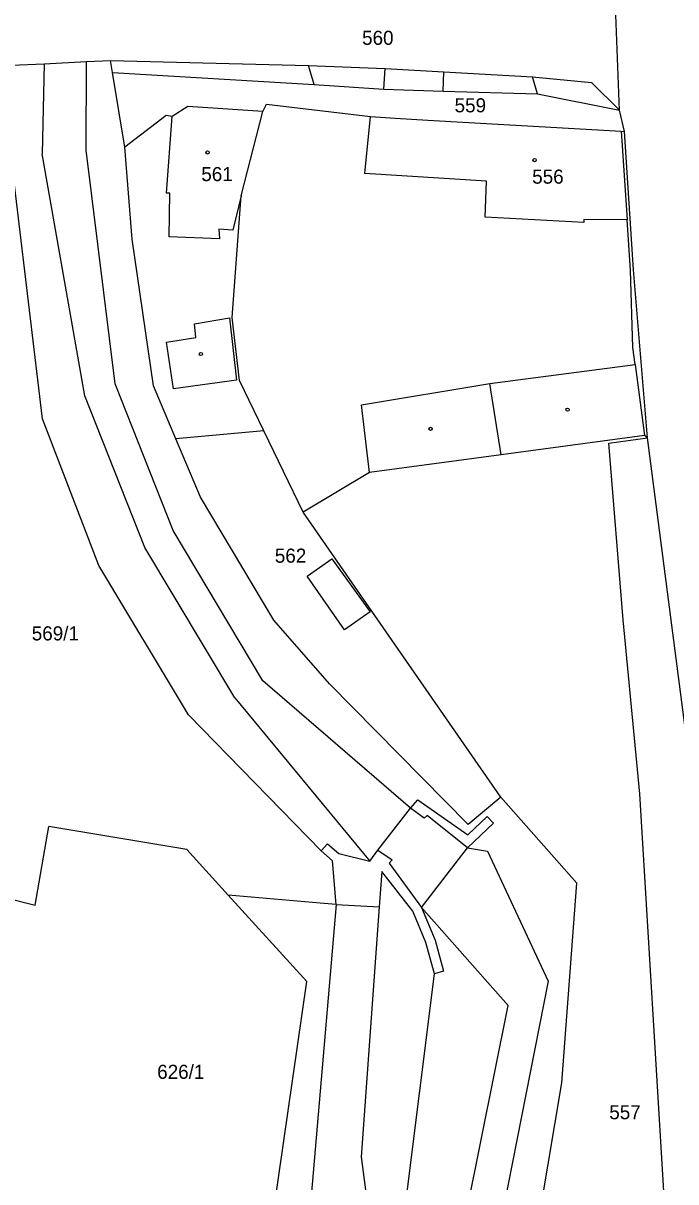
# Model space of a CAD drawing. Extents: x -563148 to -561712, y -1182311 to -1179502.
# Drawn here: x -562500 to -562430.6, y -1180898.9 to -1180775.6 of the extents above; entities that cross this region are included whole.
import ezdxf

# ---------------------------------------------------------------- set-up
doc = ezdxf.new("R2010")
doc.units = 0
for name, color, linetype in [('Vrstva 55', 7, 'Continuous'), ('Vrstva 56', 7, 'Continuous'), ('Vrstva 57', 7, 'Continuous')]:
    doc.layers.add(name, color=color, linetype=linetype)

msp = doc.modelspace()

# ---------------------------------------------------------------- linework, layer by layer
at = {"layer": 'Vrstva 55'}
for p, q in [((-562436.56, -1180784.89), (-562437.16, -1180768.49)), ((-562490.49, -1180780.86), (-562490.68, -1180779.6)), ((-562490.49, -1180780.86), (-562469.02, -1180782.14)), ((-562489.17, -1180788.81), (-562490.49, -1180780.86)), ((-562469.02, -1180782.14), (-562461.63, -1180782.66)), ((-562461.63, -1180782.66), (-562455.31, -1180782.85)), ((-562497.9, -1180817.7), (-562502.07, -1180783.04)), ((-562455.31, -1180782.85), (-562445.26, -1180783.14)), ((-562445.26, -1180783.14), (-562436.56, -1180784.89)), ((-562482.47, -1180784.48), (-562484.13, -1180785.55)), ((-562474.47, -1180785.02), (-562482.47, -1180784.48)), ((-562476.8, -1180793.98), (-562474.47, -1180785.02)), ((-562474.47, -1180785.02), (-562474.09, -1180784.23)), ((-562474.09, -1180784.23), (-562463.04, -1180785.54)), ((-562436.02, -1180787.14), (-562436.56, -1180784.89)), ((-562484.75, -1180785.43), (-562489.17, -1180788.81)), ((-562484.13, -1180785.55), (-562484.75, -1180785.43)), ((-562463.04, -1180785.54), (-562460.42, -1180785.73)), ((-562460.42, -1180785.73), (-562456.93, -1180785.94)), ((-562456.93, -1180785.94), (-562436.39, -1180787.13)), ((-562436.39, -1180787.13), (-562436.02, -1180787.14)), ((-562435.06, -1180801.87), (-562436.02, -1180787.14)), ((-562488.37, -1180798.61), (-562489.17, -1180788.81)), ((-562477.74, -1180806.93), (-562476.8, -1180793.98)), ((-562486.11, -1180814.21), (-562488.37, -1180798.61)), ((-562433.57, -1180819.74), (-562435.06, -1180801.87)), ((-562476.96, -1180813.64), (-562477.74, -1180806.93)), ((-562483.74, -1180819.85), (-562486.11, -1180814.21)), ((-562474.37, -1180818.99), (-562476.96, -1180813.64)), ((-562491.94, -1180833.33), (-562497.9, -1180817.7)), ((-562474.37, -1180818.99), (-562483.74, -1180819.85)), ((-562470.2, -1180827.64), (-562474.37, -1180818.99)), ((-562433.91, -1180819.49), (-562449.14, -1180821.55)), ((-562433.57, -1180819.74), (-562433.91, -1180819.49)), ((-562481.13, -1180826.04), (-562483.74, -1180819.85)), ((-562437.68, -1180820.3), (-562433.57, -1180819.74)), ((-562436.16, -1180839.09), (-562437.68, -1180820.3)), ((-562449.14, -1180821.55), (-562463.13, -1180823.43)), ((-562463.13, -1180823.43), (-562470.2, -1180827.64)), ((-562473.32, -1180839.14), (-562481.13, -1180826.04)), ((-562449.16, -1180857.97), (-562470.2, -1180827.64)), ((-562482.4, -1180849.21), (-562491.94, -1180833.33)), ((-562467.38, -1180845.89), (-562473.32, -1180839.14)), ((-562434.4, -1180857.61), (-562436.16, -1180839.09)), ((-562452.65, -1180860.88), (-562467.38, -1180845.89)), ((-562468.27, -1180863.68), (-562482.4, -1180849.21)), ((-562431.55, -1180904.61), (-562434.4, -1180857.61)), ((-562449.16, -1180857.97), (-562452.65, -1180860.88)), ((-562441.09, -1180867.1), (-562449.16, -1180857.97)), ((-562498.7, -1180869.45), (-562497.26, -1180861.1)), ((-562482.55, -1180863.54), (-562497.26, -1180861.1)), ((-562478.16, -1180868.38), (-562482.55, -1180863.54)), ((-562467.06, -1180864.73), (-562468.27, -1180863.68)), ((-562466.68, -1180869.37), (-562467.06, -1180864.73)), ((-562461.84, -1180865.88), (-562462.12, -1180869.63)), ((-562458.52, -1180870.08), (-562461.84, -1180865.88)), ((-562442.7, -1180888.37), (-562441.09, -1180867.1)), ((-562501.94, -1180868.65), (-562498.7, -1180869.45)), ((-562468.39, -1180869.23), (-562478.16, -1180868.38)), ((-562469.81, -1180877.59), (-562478.16, -1180868.38)), ((-562466.68, -1180869.37), (-562469.73, -1180904.85)), ((-562466.68, -1180869.37), (-562468.39, -1180869.23)), ((-562466.68, -1180869.37), (-562462.12, -1180869.63)), ((-562462.12, -1180869.63), (-562464.04, -1180896.21)), ((-562457.14, -1180873.43), (-562458.52, -1180870.08)), ((-562456.23, -1180876.76), (-562457.14, -1180873.43)), ((-562474.03, -1180906.76), (-562469.81, -1180877.59)), ((-562461.48, -1180918.41), (-562456.23, -1180876.76)), ((-562454.07, -1180955.79), (-562442.7, -1180888.37)), ((-562464.04, -1180896.21), (-562462.49, -1180907.67))]:
    msp.add_line(p, q, dxfattribs=at)
at = {"layer": 'Vrstva 56'}
for p, q in [((-562501.25, -1180780.1), (-562497.75, -1180779.94)), ((-562497.75, -1180779.94), (-562497.94, -1180789.52)), ((-562497.75, -1180779.94), (-562493.24, -1180779.72)), ((-562493.26, -1180789.14), (-562493.24, -1180779.72)), ((-562493.24, -1180779.72), (-562490.68, -1180779.6)), ((-562490.68, -1180779.6), (-562469.63, -1180780.14)), ((-562469.63, -1180780.14), (-562461.47, -1180780.44)), ((-562469.02, -1180782.14), (-562469.63, -1180780.14)), ((-562461.63, -1180782.66), (-562461.47, -1180780.44)), ((-562461.47, -1180780.44), (-562455.22, -1180780.79)), ((-562455.31, -1180782.85), (-562455.22, -1180780.79)), ((-562455.22, -1180780.79), (-562445.81, -1180781.34)), ((-562445.81, -1180781.34), (-562439.54, -1180781.95)), ((-562445.26, -1180783.14), (-562445.81, -1180781.34)), ((-562439.54, -1180781.95), (-562436.56, -1180784.89)), ((-562484.73, -1180793.7), (-562484.13, -1180785.55)), ((-562463.63, -1180791.62), (-562463.04, -1180785.54)), ((-562436.39, -1180787.13), (-562435.74, -1180796.55)), ((-562493.43, -1180815.28), (-562497.94, -1180789.52)), ((-562490.18, -1180813.99), (-562493.26, -1180789.14)), ((-562450.7, -1180792.42), (-562463.63, -1180791.62)), ((-562450.85, -1180796.27), (-562450.7, -1180792.42)), ((-562484.39, -1180793.71), (-562484.73, -1180793.7)), ((-562484.45, -1180798.34), (-562484.39, -1180793.71)), ((-562476.8, -1180793.98), (-562477.66, -1180797.63)), ((-562440.36, -1180796.82), (-562450.85, -1180796.27)), ((-562435.74, -1180796.55), (-562440.36, -1180796.51)), ((-562440.36, -1180796.51), (-562440.36, -1180796.82)), ((-562435.38, -1180801.9), (-562435.74, -1180796.55)), ((-562479.09, -1180798.58), (-562484.45, -1180798.34)), ((-562477.66, -1180797.63), (-562479.16, -1180797.53)), ((-562479.16, -1180797.53), (-562479.09, -1180798.58)), ((-562435.12, -1180810.11), (-562435.38, -1180801.9)), ((-562481.75, -1180807.62), (-562478.04, -1180806.98)), ((-562478.04, -1180806.98), (-562477.27, -1180813.62)), ((-562481.61, -1180809.07), (-562481.75, -1180807.62)), ((-562484.73, -1180809.55), (-562481.61, -1180809.07)), ((-562483.97, -1180814.53), (-562484.73, -1180809.55)), ((-562434.9, -1180811.94), (-562435.12, -1180810.11)), ((-562450.34, -1180813.97), (-562434.9, -1180811.94)), ((-562434.9, -1180811.94), (-562433.91, -1180819.49)), ((-562484.03, -1180829.6), (-562490.18, -1180813.99)), ((-562477.27, -1180813.62), (-562483.97, -1180814.53)), ((-562463.98, -1180816.22), (-562450.34, -1180813.97)), ((-562449.14, -1180821.55), (-562450.34, -1180813.97)), ((-562487.04, -1180831.4), (-562493.43, -1180815.28)), ((-562463.13, -1180823.43), (-562463.98, -1180816.22)), ((-562428.64, -1180857.69), (-562433.57, -1180819.74)), ((-562474.48, -1180845.6), (-562484.03, -1180829.6)), ((-562477.48, -1180847.39), (-562487.04, -1180831.4)), ((-562469.77, -1180834.44), (-562467.14, -1180832.61)), ((-562467.14, -1180832.61), (-562463.08, -1180838.26)), ((-562465.81, -1180840.16), (-562469.77, -1180834.44)), ((-562463.08, -1180838.26), (-562465.81, -1180840.16)), ((-562458.79, -1180859.12), (-562474.48, -1180845.6)), ((-562477.48, -1180847.39), (-562463.09, -1180864.76)), ((-562462.25, -1180863.6), (-562458.79, -1180859.12)), ((-562458.79, -1180859.12), (-562458.01, -1180858.24)), ((-562457.33, -1180860.19), (-562458.79, -1180859.12)), ((-562458.01, -1180858.24), (-562452.68, -1180861.97)), ((-562457.01, -1180859.91), (-562457.33, -1180860.19)), ((-562452.71, -1180863.36), (-562457.01, -1180859.91)), ((-562452.68, -1180861.97), (-562450.62, -1180860.01)), ((-562450.62, -1180860.01), (-562449.94, -1180860.72)), ((-562449.94, -1180860.72), (-562452.71, -1180863.36)), ((-562468.27, -1180863.68), (-562467.62, -1180862.93)), ((-562467.62, -1180862.93), (-562466.41, -1180863.97)), ((-562466.41, -1180863.97), (-562463.09, -1180864.76)), ((-562463.09, -1180864.76), (-562462.25, -1180863.6)), ((-562462.25, -1180863.6), (-562460.74, -1180864.63)), ((-562457.61, -1180869.7), (-562452.71, -1180863.36)), ((-562452.71, -1180863.36), (-562450.58, -1180863.7)), ((-562450.58, -1180863.7), (-562444.13, -1180877.55)), ((-562460.74, -1180864.63), (-562461.05, -1180865)), ((-562461.05, -1180865), (-562457.61, -1180869.7)), ((-562457.61, -1180869.7), (-562456.17, -1180873.17)), ((-562448.41, -1180880.14), (-562457.61, -1180869.7)), ((-562456.17, -1180873.17), (-562455.27, -1180876.49)), ((-562444.13, -1180877.55), (-562461.01, -1180962.73)), ((-562455.27, -1180876.49), (-562456.23, -1180876.76)), ((-562465.01, -1180962.74), (-562448.41, -1180880.14))]:
    msp.add_line(p, q, dxfattribs=at)
at = {"layer": 'Vrstva 57'}
for centre in [(-562480.36, -1180789.37), (-562445.59, -1180790.19), (-562481.07, -1180810.82), (-562442.08, -1180816.74), (-562456.64, -1180818.78)]:
    msp.add_circle(centre, 0.175, dxfattribs=at)

# ---------------------------------------------------------------- texts
for s, p in [('560', (-562463.93, -1180777.93)), ('559', (-562454.09, -1180785.11)), ('561', (-562481.03, -1180792.43)), ('556', (-562445.84, -1180792.7)), ('562', (-562473.21, -1180833.02)), ('569/1', (-562499.06, -1180841.29)), ('626/1', (-562485.72, -1180887.93)), ('557', (-562437.64, -1180892.23))]:
    msp.add_text(s, height=1.5, dxfattribs=at).set_placement(p)

doc.saveas('drawing.dxf')
